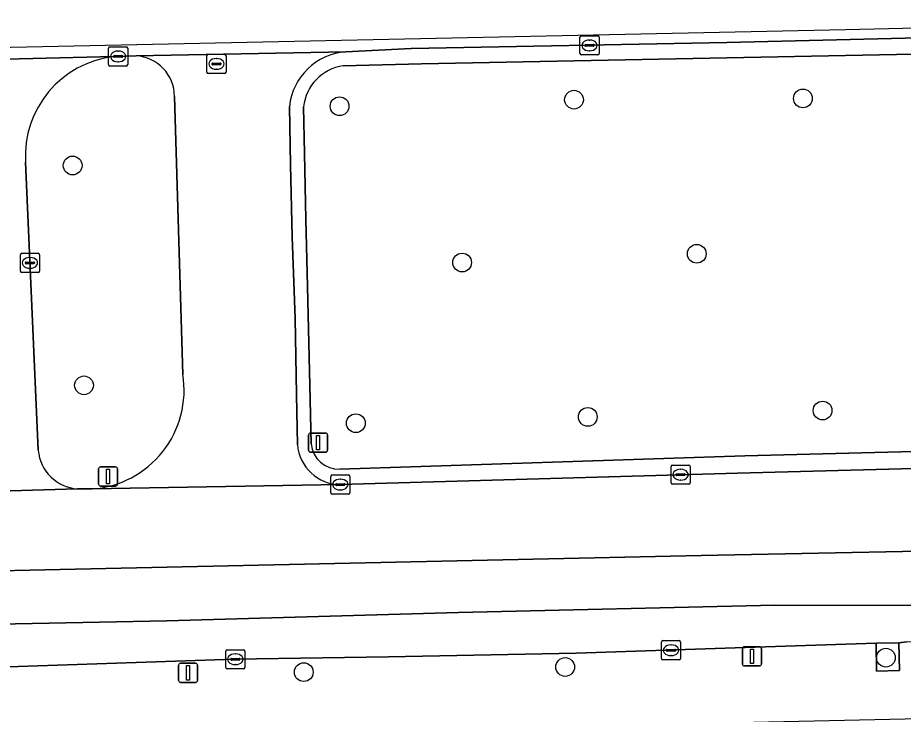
# Model space of a CAD drawing. Extents: x 160806 to 161707, y 383696 to 384148.
# Drawn here: x 161383.4 to 161429.6, y 384111.47 to 384147.79 of the extents above; entities that cross this region are included whole.
import ezdxf

# ---------------------------------------------------------------- set-up
doc = ezdxf.new("R2010")
doc.units = 0
for name, color, linetype in [('IMGEO_Berm_groen', 7, 'Continuous'), ('IMGEO_Boom', 7, 'Continuous'), ('IMGEO_Groenvoorziening', 7, 'Continuous'), ('IMGEO_Kolk', 7, 'Continuous'), ('IMGEO_Lichtmast', 7, 'Continuous'), ('IMGEO_Rijbaan_lokaal_gesloten', 7, 'Continuous'), ('IMGEO_Rijbaan_lokaal_open', 7, 'Continuous'), ('IMGEO_Verkeersbordpaal', 7, 'Continuous'), ('IMGEO_Verkeerseiland_open', 7, 'Continuous'), ('IMGEO_Voetpad_open', 7, 'Continuous')]:
    doc.layers.add(name, color=color, linetype=linetype)

msp = doc.modelspace()

# ---------------------------------------------------------------- linework, layer by layer
at = {"layer": 'IMGEO_Berm_groen'}
for points in [[(161455.291, 384147.423), (161453.438, 384147.374), (161436.002, 384146.887), (161435.415, 384146.872), (161435.443, 384145.996), (161404.467, 384145.384), (161400.385, 384145.276)], [(161398.314, 384143.148), (161398.368, 384140.707), (161398.436, 384137.285), (161398.524, 384133.783), (161398.648, 384128.621), (161398.713, 384125.581)], [(161400.213, 384124.248), (161421.326, 384124.951), (161436.93, 384125.348), (161436.957, 384124.458), (161451.105, 384124.816), (161453.797, 384124.881)]]:
    msp.add_lwpolyline(points, dxfattribs=at)
for centre, radius, start, end in [((161400.698, 384142.9), 2.397, 97.5051, 174.0504), ((161400.161, 384125.7), 1.453, 184.7078, 272.0393)]:
    msp.add_arc(centre, radius, start, end, dxfattribs=at)
at = {"layer": 'IMGEO_Boom'}
for centre in [(161412.422, 384143.519), (161424.364, 384143.585), (161400.195, 384143.178), (161386.268, 384140.088), (161418.824, 384135.483), (161406.585, 384135.027), (161386.86, 384128.626), (161425.39, 384127.311), (161413.14, 384126.979), (161401.041, 384126.65), (161428.694, 384114.424), (161411.96, 384113.938), (161398.324, 384113.67)]:
    msp.add_circle(centre, 0.489, dxfattribs=at)
at = {"layer": 'IMGEO_Groenvoorziening'}
msp.add_lwpolyline([(161428.175, 384115.173), (161428.207, 384113.723), (161429.407, 384113.75), (161429.374, 384115.2)], close=True, dxfattribs=at)
at = {"layer": 'IMGEO_Kolk'}
for p, q in [((161412.73, 384145.924), (161412.73, 384146.776)), ((161412.805, 384146.85), (161413.657, 384146.85)), ((161413.218, 384146.63), (161413.243, 384146.63)), ((161413.731, 384146.776), (161413.731, 384145.924)), ((161388.141, 384145.348), (161388.141, 384146.2)), ((161388.216, 384146.274), (161389.068, 384146.274)), ((161389.142, 384146.2), (161389.142, 384145.348)), ((161412.989, 384146.344), (161412.989, 384146.356)), ((161413.427, 384146.307), (161413.029, 384146.307)), ((161413.032, 384146.393), (161413.43, 384146.393)), ((161413.473, 384146.356), (161413.473, 384146.344)), ((161388.4, 384145.768), (161388.4, 384145.78)), ((161388.838, 384145.731), (161388.44, 384145.731)), ((161388.443, 384145.817), (161388.841, 384145.817)), ((161388.629, 384146.054), (161388.654, 384146.054)), ((161388.884, 384145.78), (161388.884, 384145.768)), ((161393.269, 384144.96), (161393.269, 384145.812)), ((161393.344, 384145.886), (161394.196, 384145.886)), ((161393.757, 384145.666), (161393.782, 384145.666)), ((161394.27, 384145.812), (161394.27, 384144.96)), ((161413.657, 384145.85), (161412.805, 384145.85)), ((161413.241, 384146.07), (161413.216, 384146.07)), ((161389.068, 384145.274), (161388.216, 384145.274)), ((161388.652, 384145.494), (161388.627, 384145.494)), ((161393.528, 384145.38), (161393.528, 384145.392)), ((161393.966, 384145.343), (161393.568, 384145.343)), ((161393.571, 384145.429), (161393.969, 384145.429)), ((161394.012, 384145.392), (161394.012, 384145.38)), ((161394.196, 384144.886), (161393.344, 384144.886)), ((161393.78, 384145.106), (161393.755, 384145.106)), ((161383.616, 384135.508), (161384.468, 384135.508)), ((161383.541, 384134.582), (161383.541, 384135.434)), ((161383.8, 384135.002), (161383.8, 384135.014)), ((161383.843, 384135.051), (161384.241, 384135.051)), ((161384.029, 384135.288), (161384.054, 384135.288)), ((161384.284, 384135.014), (161384.284, 384135.002)), ((161384.542, 384135.434), (161384.542, 384134.582)), ((161384.238, 384134.965), (161383.84, 384134.965)), ((161384.052, 384134.728), (161384.027, 384134.728)), ((161384.468, 384134.508), (161383.616, 384134.508)), ((161417.482, 384123.54), (161417.482, 384124.392)), ((161417.557, 384124.466), (161418.409, 384124.466)), ((161418.483, 384124.392), (161418.483, 384123.54)), ((161399.805, 384123.95), (161400.657, 384123.95)), ((161417.741, 384123.96), (161417.741, 384123.972)), ((161417.784, 384124.009), (161418.182, 384124.009)), ((161417.97, 384124.246), (161417.995, 384124.246)), ((161418.225, 384123.972), (161418.225, 384123.96)), ((161399.73, 384123.024), (161399.73, 384123.876)), ((161400.032, 384123.493), (161400.43, 384123.493)), ((161400.218, 384123.73), (161400.243, 384123.73)), ((161400.731, 384123.876), (161400.731, 384123.024)), ((161418.409, 384123.466), (161417.557, 384123.466)), ((161418.179, 384123.923), (161417.781, 384123.923)), ((161417.993, 384123.686), (161417.968, 384123.686)), ((161399.989, 384123.444), (161399.989, 384123.456)), ((161400.427, 384123.407), (161400.029, 384123.407)), ((161400.241, 384123.17), (161400.216, 384123.17)), ((161400.473, 384123.456), (161400.473, 384123.444)), ((161400.657, 384122.95), (161399.805, 384122.95)), ((161416.982, 384114.386), (161416.982, 384115.238)), ((161417.057, 384115.312), (161417.909, 384115.312)), ((161417.983, 384115.238), (161417.983, 384114.386)), ((161394.254, 384113.915), (161394.254, 384114.767)), ((161394.329, 384114.841), (161395.181, 384114.841)), ((161395.255, 384114.767), (161395.255, 384113.915)), ((161417.241, 384114.806), (161417.241, 384114.818)), ((161417.679, 384114.769), (161417.281, 384114.769)), ((161417.284, 384114.855), (161417.682, 384114.855)), ((161417.47, 384115.092), (161417.495, 384115.092)), ((161417.725, 384114.818), (161417.725, 384114.806)), ((161394.513, 384114.335), (161394.513, 384114.347)), ((161394.951, 384114.298), (161394.553, 384114.298)), ((161394.556, 384114.384), (161394.954, 384114.384)), ((161394.742, 384114.621), (161394.767, 384114.621)), ((161394.997, 384114.347), (161394.997, 384114.335)), ((161417.909, 384114.312), (161417.057, 384114.312)), ((161417.493, 384114.532), (161417.468, 384114.532)), ((161395.181, 384113.841), (161394.329, 384113.841)), ((161394.765, 384114.061), (161394.74, 384114.061))]:
    msp.add_line(p, q, dxfattribs=at)
for points in [[(161412.73, 384145.924), (161412.73, 384146.776)], [(161412.805, 384146.85), (161413.657, 384146.85)], [(161413.731, 384146.776), (161413.731, 384145.924)], [(161388.141, 384145.348), (161388.141, 384146.2)], [(161388.216, 384146.274), (161389.068, 384146.274)], [(161389.142, 384146.2), (161389.142, 384145.348)], [(161393.269, 384144.96), (161393.269, 384145.812)], [(161393.344, 384145.886), (161394.196, 384145.886)], [(161394.27, 384145.812), (161394.27, 384144.96)], [(161413.657, 384145.85), (161412.805, 384145.85)], [(161389.068, 384145.274), (161388.216, 384145.274)], [(161394.196, 384144.886), (161393.344, 384144.886)], [(161383.616, 384135.508), (161384.468, 384135.508)], [(161383.541, 384134.582), (161383.541, 384135.434)], [(161384.542, 384135.434), (161384.542, 384134.582)], [(161384.468, 384134.508), (161383.616, 384134.508)], [(161417.482, 384123.54), (161417.482, 384124.392)], [(161417.557, 384124.466), (161418.409, 384124.466)], [(161418.483, 384124.392), (161418.483, 384123.54)], [(161399.805, 384123.95), (161400.657, 384123.95)], [(161399.73, 384123.024), (161399.73, 384123.876)], [(161400.731, 384123.876), (161400.731, 384123.024)], [(161418.409, 384123.466), (161417.557, 384123.466)], [(161400.657, 384122.95), (161399.805, 384122.95)], [(161416.982, 384114.386), (161416.982, 384115.238)], [(161417.057, 384115.312), (161417.909, 384115.312)], [(161417.983, 384115.238), (161417.983, 384114.386)], [(161394.254, 384113.915), (161394.254, 384114.767)], [(161394.329, 384114.841), (161395.181, 384114.841)], [(161395.255, 384114.767), (161395.255, 384113.915)], [(161417.909, 384114.312), (161417.057, 384114.312)], [(161395.181, 384113.841), (161394.329, 384113.841)]]:
    msp.add_lwpolyline(points, dxfattribs=at)
for centre, radius, start, end in [((161412.807, 384146.774), 0.0765, 91.552, 178.448), ((161412.807, 384146.774), 0.0765, 91.552, 178.448), ((161413.655, 384146.774), 0.0765, 1.552, 88.448), ((161413.655, 384146.774), 0.0765, 1.552, 88.448), ((161388.218, 384146.198), 0.0765, 91.552, 178.448), ((161388.218, 384146.198), 0.0765, 91.552, 178.448), ((161389.066, 384146.198), 0.0765, 1.552, 88.448), ((161389.066, 384146.198), 0.0765, 1.552, 88.448), ((161413.029, 384146.353), 0.0403, 85.8775, 175.7526), ((161413.026, 384146.343), 0.0366, 178.938, 274.7102), ((161413.43, 384146.35), 0.043, 264.8664, 352.4533), ((161413.434, 384146.355), 0.0386, 1.7309, 96.639), ((161388.44, 384145.777), 0.0403, 85.8775, 175.7526), ((161388.437, 384145.767), 0.0366, 178.938, 274.7102), ((161388.841, 384145.774), 0.043, 264.8664, 352.4533), ((161388.845, 384145.779), 0.0386, 1.7309, 96.639), ((161393.346, 384145.81), 0.0765, 91.552, 178.448), ((161393.346, 384145.81), 0.0765, 91.552, 178.448), ((161394.194, 384145.81), 0.0765, 1.552, 88.448), ((161394.194, 384145.81), 0.0765, 1.552, 88.448), ((161412.807, 384145.926), 0.0765, 181.552, 268.448), ((161412.807, 384145.926), 0.0765, 181.552, 268.448), ((161413.655, 384145.926), 0.0765, 271.552, 358.448), ((161413.655, 384145.926), 0.0765, 271.552, 358.448), ((161388.218, 384145.35), 0.0765, 181.552, 268.448), ((161388.218, 384145.35), 0.0765, 181.552, 268.448), ((161389.066, 384145.35), 0.0765, 271.552, 358.448), ((161389.066, 384145.35), 0.0765, 271.552, 358.448), ((161393.568, 384145.389), 0.0403, 85.8775, 175.7526), ((161393.565, 384145.379), 0.0366, 178.938, 274.7102), ((161393.969, 384145.386), 0.043, 264.8664, 352.4533), ((161393.973, 384145.391), 0.0386, 1.7309, 96.639), ((161393.346, 384144.962), 0.0765, 181.552, 268.448), ((161393.346, 384144.962), 0.0765, 181.552, 268.448), ((161394.194, 384144.962), 0.0765, 271.552, 358.448), ((161394.194, 384144.962), 0.0765, 271.552, 358.448), ((161383.618, 384135.432), 0.0765, 91.552, 178.448), ((161383.618, 384135.432), 0.0765, 91.552, 178.448), ((161384.466, 384135.432), 0.0765, 1.552, 88.448), ((161384.466, 384135.432), 0.0765, 1.552, 88.448), ((161383.84, 384135.011), 0.0403, 85.8775, 175.7526), ((161384.245, 384135.013), 0.0386, 1.7309, 96.639), ((161383.618, 384134.584), 0.0765, 181.552, 268.448), ((161383.618, 384134.584), 0.0765, 181.552, 268.448), ((161383.837, 384135.001), 0.0366, 178.938, 274.7102), ((161384.241, 384135.008), 0.043, 264.8664, 352.4533), ((161384.466, 384134.584), 0.0765, 271.552, 358.448), ((161384.466, 384134.584), 0.0765, 271.552, 358.448), ((161417.559, 384124.39), 0.0765, 91.552, 178.448), ((161417.559, 384124.39), 0.0765, 91.552, 178.448), ((161418.407, 384124.39), 0.0765, 1.552, 88.448), ((161418.407, 384124.39), 0.0765, 1.552, 88.448), ((161399.807, 384123.874), 0.0765, 91.552, 178.448), ((161399.807, 384123.874), 0.0765, 91.552, 178.448), ((161400.655, 384123.874), 0.0765, 1.552, 88.448), ((161400.655, 384123.874), 0.0765, 1.552, 88.448), ((161417.781, 384123.969), 0.0403, 85.8775, 175.7526), ((161417.778, 384123.959), 0.0366, 178.938, 274.7102), ((161418.182, 384123.966), 0.043, 264.8664, 352.4533), ((161418.186, 384123.971), 0.0386, 1.7309, 96.639), ((161400.029, 384123.453), 0.0403, 85.8775, 175.7526), ((161400.434, 384123.455), 0.0386, 1.7309, 96.639), ((161417.559, 384123.542), 0.0765, 181.552, 268.448), ((161417.559, 384123.542), 0.0765, 181.552, 268.448), ((161418.407, 384123.542), 0.0765, 271.552, 358.448), ((161418.407, 384123.542), 0.0765, 271.552, 358.448), ((161399.807, 384123.026), 0.0765, 181.552, 268.448), ((161399.807, 384123.026), 0.0765, 181.552, 268.448), ((161400.026, 384123.443), 0.0366, 178.938, 274.7102), ((161400.43, 384123.45), 0.043, 264.8664, 352.4533), ((161400.655, 384123.026), 0.0765, 271.552, 358.448), ((161400.655, 384123.026), 0.0765, 271.552, 358.448), ((161417.059, 384115.236), 0.0765, 91.552, 178.448), ((161417.059, 384115.236), 0.0765, 91.552, 178.448), ((161417.907, 384115.236), 0.0765, 1.552, 88.448), ((161417.907, 384115.236), 0.0765, 1.552, 88.448), ((161394.331, 384114.765), 0.0765, 91.552, 178.448), ((161394.331, 384114.765), 0.0765, 91.552, 178.448), ((161395.179, 384114.765), 0.0765, 1.552, 88.448), ((161395.179, 384114.765), 0.0765, 1.552, 88.448), ((161417.281, 384114.815), 0.0403, 85.8775, 175.7526), ((161417.278, 384114.805), 0.0366, 178.938, 274.7102), ((161417.682, 384114.812), 0.043, 264.8664, 352.4533), ((161417.686, 384114.817), 0.0386, 1.7309, 96.639), ((161394.553, 384114.344), 0.0403, 85.8775, 175.7526), ((161394.55, 384114.334), 0.0366, 178.938, 274.7102), ((161394.954, 384114.341), 0.043, 264.8664, 352.4533), ((161394.958, 384114.346), 0.0386, 1.7309, 96.639), ((161417.059, 384114.388), 0.0765, 181.552, 268.448), ((161417.059, 384114.388), 0.0765, 181.552, 268.448), ((161417.907, 384114.388), 0.0765, 271.552, 358.448), ((161417.907, 384114.388), 0.0765, 271.552, 358.448), ((161394.331, 384113.917), 0.0765, 181.552, 268.448), ((161394.331, 384113.917), 0.0765, 181.552, 268.448), ((161395.179, 384113.917), 0.0765, 271.552, 358.448), ((161395.179, 384113.917), 0.0765, 271.552, 358.448)]:
    msp.add_arc(centre, radius, start, end, dxfattribs=at)
for centre, major_axis, ratio, start_param, end_param in [((161413.217, 384146.35), (-0.387, 0.002), 0.722429, 4.712389, 7.853982), ((161413.242, 384146.35), (-0.39, 0.002), 0.717154, 1.570796, 4.712389), ((161388.628, 384145.774), (-0.387, 0.002), 0.722429, 4.712389, 7.853982), ((161388.653, 384145.774), (-0.39, 0.002), 0.717154, 1.570796, 4.712389), ((161393.756, 384145.386), (-0.387, 0.002), 0.722429, 4.712389, 7.853982), ((161393.781, 384145.386), (-0.39, 0.002), 0.717154, 1.570796, 4.712389), ((161384.028, 384135.008), (-0.387, 0.002), 0.722429, 4.712389, 7.853982), ((161384.053, 384135.008), (-0.39, 0.002), 0.717154, 1.570796, 4.712389), ((161417.969, 384123.966), (-0.387, 0.002), 0.722429, 4.712389, 7.853982), ((161417.994, 384123.966), (-0.39, 0.002), 0.717154, 1.570796, 4.712389), ((161400.217, 384123.45), (-0.387, 0.002), 0.722429, 4.712389, 7.853982), ((161400.242, 384123.45), (-0.39, 0.002), 0.717154, 1.570796, 4.712389), ((161417.469, 384114.812), (-0.387, 0.002), 0.722429, 4.712389, 7.853982), ((161417.494, 384114.812), (-0.39, 0.002), 0.717154, 1.570796, 4.712389), ((161394.741, 384114.341), (-0.387, 0.002), 0.722429, 4.712389, 7.853982), ((161394.766, 384114.341), (-0.39, 0.002), 0.717154, 1.570796, 4.712389)]:
    msp.add_ellipse(centre, major_axis=major_axis, ratio=ratio, start_param=start_param, end_param=end_param, dxfattribs=at)
at = {"layer": 'IMGEO_Lichtmast'}
for p, q in [((161387.618, 384123.471), (161387.618, 384124.271)), ((161387.618, 384124.271), (161387.618, 384123.471)), ((161387.718, 384124.371), (161388.508, 384124.371)), ((161388.508, 384124.371), (161387.718, 384124.371)), ((161388.608, 384124.271), (161388.608, 384123.471)), ((161388.608, 384123.471), (161388.608, 384124.271)), ((161388.508, 384123.371), (161387.718, 384123.371)), ((161387.718, 384123.371), (161388.508, 384123.371)), ((161421.207, 384114.093), (161421.207, 384114.893)), ((161421.207, 384114.893), (161421.207, 384114.093)), ((161421.307, 384114.993), (161422.097, 384114.993)), ((161422.097, 384114.993), (161421.307, 384114.993)), ((161422.197, 384114.893), (161422.197, 384114.093)), ((161422.197, 384114.093), (161422.197, 384114.893)), ((161391.794, 384113.233), (161391.794, 384114.033)), ((161391.794, 384114.033), (161391.794, 384113.233)), ((161391.894, 384114.133), (161392.684, 384114.133)), ((161392.684, 384114.133), (161391.894, 384114.133)), ((161392.784, 384114.033), (161392.784, 384113.233)), ((161392.784, 384113.233), (161392.784, 384114.033)), ((161422.097, 384113.993), (161421.307, 384113.993)), ((161421.307, 384113.993), (161422.097, 384113.993)), ((161392.684, 384113.133), (161391.894, 384113.133)), ((161391.894, 384113.133), (161392.684, 384113.133))]:
    msp.add_line(p, q, dxfattribs=at)
for points in [[(161388.038, 384124.246), (161388.188, 384124.246), (161388.188, 384123.496), (161388.038, 384123.496), (161388.038, 384124.246)], [(161421.627, 384114.868), (161421.777, 384114.868), (161421.777, 384114.118), (161421.627, 384114.118), (161421.627, 384114.868)], [(161392.214, 384114.008), (161392.364, 384114.008), (161392.364, 384113.258), (161392.214, 384113.258), (161392.214, 384114.008)]]:
    msp.add_lwpolyline(points, dxfattribs=at)
for centre, start, end in [((161387.718, 384124.271), 90, 180), ((161387.718, 384124.271), 90, 180), ((161388.508, 384124.271), 0, 90), ((161388.508, 384124.271), 360, 90), ((161387.718, 384123.471), 180, 270), ((161387.718, 384123.471), 180, 270), ((161388.508, 384123.471), 270, 0), ((161388.508, 384123.471), 270, 0), ((161421.307, 384114.893), 90, 180), ((161421.307, 384114.893), 90, 180), ((161422.097, 384114.893), 0, 90), ((161422.097, 384114.893), 360, 90), ((161391.894, 384114.033), 90, 180), ((161391.894, 384114.033), 90, 180), ((161392.684, 384114.033), 0, 90), ((161392.684, 384114.033), 360, 90), ((161421.307, 384114.093), 180, 270), ((161421.307, 384114.093), 180, 270), ((161422.097, 384114.093), 270, 0), ((161422.097, 384114.093), 270, 0), ((161391.894, 384113.233), 180, 270), ((161391.894, 384113.233), 180, 270), ((161392.684, 384113.233), 270, 0), ((161392.684, 384113.233), 270, 0)]:
    msp.add_arc(centre, 0.1, start, end, dxfattribs=at)
at = {"layer": 'IMGEO_Rijbaan_lokaal_gesloten'}
for points in [[(161327.703, 384142.304), (161337.16, 384142.963), (161346.257, 384143.694), (161351.743, 384144.08), (161357.112, 384144.482), (161367.896, 384145.252), (161368.23, 384145.276), (161372.889, 384145.38), (161388.411, 384145.768), (161389.577, 384145.803), (161400.516, 384146.018), (161403.919, 384146.182), (161420.401, 384146.492), (161435.415, 384146.872), (161436.002, 384146.887), (161453.438, 384147.374), (161453.468, 384147.793), (161426.579, 384147.153), (161350.999, 384145.561), (161261.88, 384139.347)], [(161371.267, 384118.709), (161419.052, 384119.747), (161436.557, 384120.105), (161453.392, 384120.386), (161457.172, 384120.45), (161457.336, 384124.997), (161453.797, 384124.881), (161451.105, 384124.816), (161436.957, 384124.458), (161434.097, 384124.386), (161420.946, 384124.052), (161400.227, 384123.449), (161387.288, 384123.221), (161386.513, 384123.225), (161373.645, 384122.84)], [(161372.727, 384115.933), (161379.764, 384116.123), (161391.177, 384116.341), (161406.393, 384116.776), (161422.889, 384117.158), (161437.367, 384117.127), (161445.833, 384115.947), (161446.154, 384115.908), (161446.173, 384115.775), (161450.765, 384115.909), (161454.015, 384115.968), (161457.012, 384116.04), (161457.172, 384120.45), (161453.392, 384120.386), (161436.557, 384120.105), (161419.052, 384119.747), (161371.267, 384118.709), (161371.319, 384117.225), (161369.042, 384117.129), (161369.031, 384118.661)], [(161446.149, 384115.774), (161446.173, 384115.775), (161446.154, 384115.908), (161445.833, 384115.947), (161437.367, 384117.127), (161422.889, 384117.158), (161406.393, 384116.776), (161391.177, 384116.341), (161379.764, 384116.123), (161372.727, 384115.933)], [(161286.829, 384115.858), (161286.809, 384115.322), (161286.671, 384111.658), (161320.761, 384112.539), (161322.18, 384112.562), (161323.478, 384112.593), (161325.397, 384112.64), (161337.406, 384112.917), (161339.944, 384112.961), (161349.937, 384113.134), (161360.425, 384113.454), (161372.09, 384113.647), (161383.418, 384113.963), (161394.707, 384114.341), (161402.739, 384114.468), (161412.541, 384114.668), (161420.828, 384114.943), (161428.175, 384115.173), (161429.374, 384115.2), (161429.79, 384115.242), (161431.294, 384115.336), (161439.917, 384115.574), (161446.149, 384115.774)]]:
    msp.add_lwpolyline(points, dxfattribs=at)
at = {"layer": 'IMGEO_Rijbaan_lokaal_open'}
for points in [[(161388.411, 384145.768), (161372.889, 384145.38)], [(161400.516, 384146.018), (161389.577, 384145.803)], [(161391.579, 384143.693), (161392.019, 384129.195)], [(161397.992, 384125.522), (161397.941, 384128.143), (161397.869, 384132.103), (161397.723, 384136.366), (161397.639, 384140.128), (161397.575, 384143.169)], [(161384.475, 384125.241), (161383.808, 384140.261)], [(161373.645, 384122.84), (161386.513, 384123.225)], [(161387.288, 384123.221), (161400.227, 384123.449)]]:
    msp.add_lwpolyline(points, dxfattribs=at)
for centre, radius, start, end in [((161389.026, 384140.576), 5.228, 96.7604, 183.4588), ((161389.462, 384143.689), 2.117, 0.1036, 86.8874), ((161400.759, 384142.824), 3.203, 94.3586, 173.8207), ((161386.914, 384128.378), 5.17, 274.1524, 9.0939), ((161400.266, 384125.732), 2.284, 185.2854, 269.0217), ((161386.68, 384125.432), 2.213, 184.95, 265.6718)]:
    msp.add_arc(centre, radius, start, end, dxfattribs=at)
at = {"layer": 'IMGEO_Verkeersbordpaal'}
for p, q in [((161398.575, 384125.238), (161398.575, 384126.038)), ((161398.575, 384126.038), (161398.575, 384125.238)), ((161398.675, 384126.138), (161399.465, 384126.138)), ((161399.465, 384126.138), (161398.675, 384126.138)), ((161399.565, 384126.038), (161399.565, 384125.238)), ((161399.565, 384125.238), (161399.565, 384126.038)), ((161399.465, 384125.138), (161398.675, 384125.138)), ((161398.675, 384125.138), (161399.465, 384125.138))]:
    msp.add_line(p, q, dxfattribs=at)
msp.add_lwpolyline([(161398.995, 384126.013), (161399.145, 384126.013), (161399.145, 384125.263), (161398.995, 384125.263), (161398.995, 384126.013)], dxfattribs=at)
for centre, start, end in [((161398.675, 384126.038), 90, 180), ((161398.675, 384126.038), 90, 180), ((161399.465, 384126.038), 0, 90), ((161399.465, 384126.038), 360, 90), ((161398.675, 384125.238), 180, 270), ((161398.675, 384125.238), 180, 270), ((161399.465, 384125.238), 270, 0), ((161399.465, 384125.238), 270, 0)]:
    msp.add_arc(centre, 0.1, start, end, dxfattribs=at)
at = {"layer": 'IMGEO_Verkeerseiland_open'}
for points in [[(161389.577, 384145.803), (161388.411, 384145.768)], [(161392.019, 384129.195), (161391.579, 384143.693)], [(161383.808, 384140.261), (161384.475, 384125.241)], [(161386.513, 384123.225), (161387.288, 384123.221)]]:
    msp.add_lwpolyline(points, dxfattribs=at)
for centre, radius, start, end in [((161389.026, 384140.576), 5.228, 96.7604, 183.4588), ((161389.462, 384143.689), 2.117, 0.1036, 86.8874), ((161386.914, 384128.378), 5.17, 274.1524, 9.0939), ((161386.68, 384125.432), 2.213, 184.95, 265.6718)]:
    msp.add_arc(centre, radius, start, end, dxfattribs=at)
at = {"layer": 'IMGEO_Voetpad_open'}
for points in [[(161400.385, 384145.276), (161404.467, 384145.384), (161435.443, 384145.996), (161435.415, 384146.872), (161420.401, 384146.492), (161403.919, 384146.182), (161400.516, 384146.018)], [(161397.575, 384143.169), (161397.639, 384140.128), (161397.723, 384136.366), (161397.869, 384132.103), (161397.941, 384128.143), (161397.992, 384125.522)], [(161398.436, 384137.285), (161398.368, 384140.707), (161398.314, 384143.148)], [(161398.713, 384125.581), (161398.648, 384128.621), (161398.524, 384133.783), (161398.436, 384137.285)], [(161400.227, 384123.449), (161420.946, 384124.052), (161434.097, 384124.386), (161436.957, 384124.458), (161436.93, 384125.348), (161421.326, 384124.951), (161400.213, 384124.248)]]:
    msp.add_lwpolyline(points, dxfattribs=at)
msp.add_lwpolyline([(161431.756, 384115.148), (161429.79, 384115.242), (161429.374, 384115.2), (161429.407, 384113.75), (161428.207, 384113.723), (161428.175, 384115.173), (161420.828, 384114.943), (161412.541, 384114.668), (161402.739, 384114.468), (161394.707, 384114.341), (161383.418, 384113.963), (161372.09, 384113.647), (161360.425, 384113.454), (161349.937, 384113.134), (161339.944, 384112.961), (161339.937, 384108.977), (161353.71, 384109.286), (161378.269, 384110.102), (161432.066, 384111.288)], close=True, dxfattribs=at)
for centre, radius, start, end in [((161400.759, 384142.824), 3.203, 94.3586, 173.8207), ((161400.698, 384142.9), 2.397, 97.5051, 174.0504), ((161400.266, 384125.732), 2.284, 185.2854, 269.0217), ((161400.161, 384125.7), 1.453, 184.7078, 272.0393)]:
    msp.add_arc(centre, radius, start, end, dxfattribs=at)

doc.saveas('drawing.dxf')
